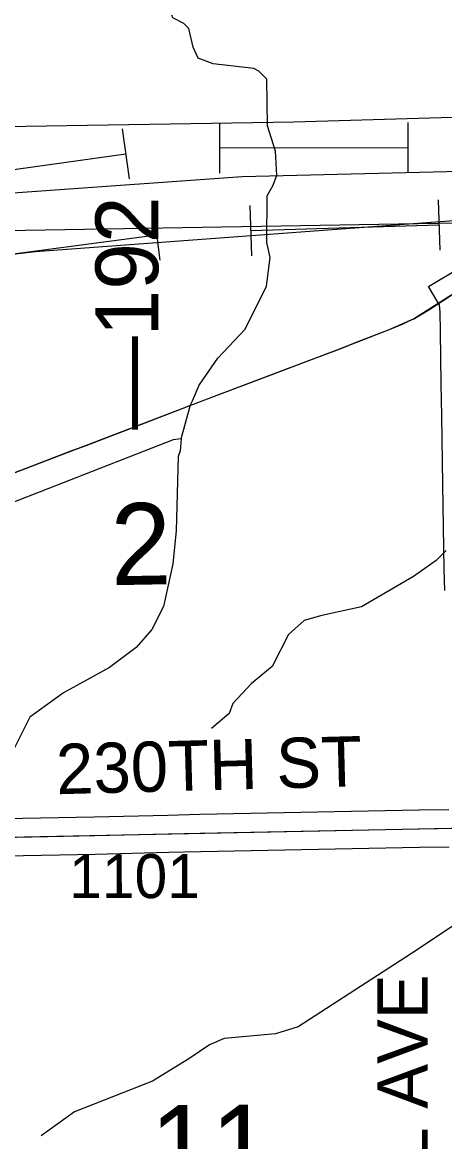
# Model space of a CAD drawing. Extents: x 23.6 to 68.7, y -63 to -29.
# Drawn here: x 54.921 to 55.594, y -46.921 to -45.138 of the extents above; entities that cross this region are included whole.
import ezdxf

# ---------------------------------------------------------------- set-up
doc = ezdxf.new("R2010")
doc.units = 0
for name, color, linetype in [('tdCoHydroRiver', 7, 'Continuous'), ('tdCoPipe', 7, 'Continuous'), ('tdCoPipe1', 7, 'Continuous'), ('tdCoPipe2', 7, 'Continuous'), ('tdCoPriCL', 7, 'Continuous'), ('tdCoPrimary', 7, 'Continuous'), ('tdCoPriNonDiv', 7, 'Continuous'), ('tdCoPriNonDivCL', 7, 'Continuous'), ('tdCoSecRdNmbr', 7, 'Continuous'), ('tdCoSecRdTxt', 7, 'Continuous'), ('tdCoSecRteBand', 7, 'Continuous'), ('tdCoSecRteCL', 7, 'Continuous'), ('tdCoSectLine', 7, 'Continuous'), ('tdCoSectLinePart', 7, 'Continuous'), ('tdCoSectNmbr', 7, 'Continuous'), ('tdCoSurfGravel', 7, 'Continuous'), ('tdCoTwpBndry', 7, 'Continuous'), ('tdCoTwpBndryShd', 7, 'Continuous'), ('tdStHwyPriRefPost1', 7, 'Continuous')]:
    doc.layers.add(name, color=color, linetype=linetype)

msp = doc.modelspace()

# ---------------------------------------------------------------- linework, layer by layer
at = {"layer": 'tdCoHydroRiver'}
for points in [[(55.1738, -45.8015), (55.1889, -45.7476), (55.192, -45.7413), (55.2027, -45.7159), (55.2322, -45.6729), (55.2758, -45.6266), (55.3097, -45.5583), (55.3155, -45.5124), (55.3104, -45.4888), (55.3111, -45.4146), (55.3203, -45.3972), (55.3265, -45.3813), (55.3244, -45.3434), (55.3113, -45.3026), (55.3104, -45.2284), (55.2976, -45.2159), (55.2896, -45.2113), (55.2248, -45.2042), (55.201, -45.195), (55.1929, -45.1777), (55.1862, -45.1478), (55.1782, -45.14), (55.1608, -45.1308), (55.1559, -45.1182)], [(55.1738, -45.8015), (55.1612, -45.8032), (54.7858, -45.95), (54.7748, -45.9612), (54.7686, -45.966), (54.6236, -46.113), (54.58, -46.1609), (54.5428, -46.2182), (54.4976, -46.2661), (54.4257, -46.3159), (54.3929, -46.3463), (54.382, -46.3591), (54.3666, -46.3924), (54.3637, -46.4083), (54.3575, -46.4178), (54.3565, -46.4715), (54.3522, -46.5031), (54.3462, -46.53), (54.2864, -46.6728)], [(55.1738, -45.8015), (55.1725, -45.8205), (55.1694, -45.83), (55.1662, -45.9484), (55.1605, -46.0006), (55.1456, -46.0686), (55.1271, -46.1052), (55.1022, -46.1339), (55.0599, -46.166), (54.9863, -46.2064), (54.9331, -46.2449), (54.9023, -46.3069), (54.8633, -46.3515), (54.848, -46.3849), (54.8419, -46.4039), (54.8391, -46.4324), (54.8439, -46.437), (54.8458, -46.4654), (54.8287, -46.4877), (54.7708, -46.5263)], [(55.5959, -45.9794), (55.5803, -45.9954), (55.5443, -46.0211), (55.4613, -46.0694), (55.3983, -46.0829), (55.37, -46.0911), (55.345, -46.1135), (55.3188, -46.1644), (55.286, -46.1916), (55.2564, -46.2235), (55.2503, -46.2394), (55.2222, -46.2634)], [(55.6143, -46.5727), (55.5501, -46.6161), (55.3606, -46.7384), (55.3245, -46.7499), (55.2425, -46.7573), (55.2189, -46.767), (55.1861, -46.7895), (55.1281, -46.825), (55.004, -46.8739), (54.9508, -46.9124)]]:
    msp.add_lwpolyline(points, dxfattribs=at)
at = {"layer": 'tdCoPipe'}
for points in [[(56.8926, -45.2674), (56.1471, -45.2737), (55.3537, -45.297), (54.6303, -45.3086), (54.2363, -45.3643), (53.9506, -45.4205), (53.1708, -45.5459), (52.0841, -45.5286)], [(56.9219, -45.3435), (55.2709, -45.3843), (54.2578, -45.4566), (53.0462, -45.6523), (52.2738, -45.6105)], [(56.8813, -45.4406), (55.7729, -45.4418), (54.942, -45.5035), (53.9216, -45.6221), (52.9574, -45.746), (52.0256, -45.7628)]]:
    msp.add_lwpolyline(points, dxfattribs=at)
at = {"layer": 'tdCoPipe1'}
for p, q in [((55.2355, -45.3782), (55.2353, -45.2981)), ((55.5355, -45.3775), (55.5353, -45.2973)), ((55.0916, -45.3871), (55.0804, -45.3077))]:
    msp.add_line(p, q, dxfattribs=at)
for points in [[(54.7889, -45.3891), (55.086, -45.3474)], [(55.2354, -45.3381), (55.5354, -45.3374)]]:
    msp.add_lwpolyline(points, dxfattribs=at)
at = {"layer": 'tdCoPipe2'}
for p, q in [((55.5834, -45.421), (55.5858, -45.5012)), ((55.1297, -45.4373), (55.1402, -45.5168)), ((55.2835, -45.4299), (55.2859, -45.5101))]:
    msp.add_line(p, q, dxfattribs=at)
for points in [[(55.5846, -45.4611), (55.2847, -45.47)], [(55.135, -45.477), (54.8376, -45.5163)]]:
    msp.add_lwpolyline(points, dxfattribs=at)
at = {"layer": 'tdCoPriCL'}
msp.add_lwpolyline([(54.841, -45.8811), (54.9411, -45.8429), (54.9974, -45.8214), (55.022, -45.812), (55.116, -45.7763), (55.2072, -45.741), (55.3167, -45.6998), (55.3771, -45.6767), (55.4225, -45.6596), (55.4612, -45.6446), (55.5041, -45.6278), (55.5271, -45.6182), (55.5356, -45.6143), (55.544, -45.6102), (55.5523, -45.6057), (55.5603, -45.601), (55.5683, -45.596), (55.603, -45.5731)], dxfattribs=at)
at = {"layer": 'tdCoPrimary'}
for points in [[(54.6615, -45.9475), (54.6937, -45.9358), (54.7844, -45.903), (54.8414, -45.8811), (54.9415, -45.8429), (54.9977, -45.8214), (55.0224, -45.812), (55.1164, -45.7763), (55.2076, -45.741), (55.3171, -45.6998), (55.3775, -45.6767), (55.4229, -45.6596), (55.4616, -45.6446), (55.5045, -45.6278), (55.5275, -45.6182), (55.536, -45.6143), (55.5444, -45.6102), (55.5526, -45.6057), (55.5607, -45.601), (55.5686, -45.596), (55.6034, -45.5731)], [(54.6615, -45.9475), (54.6937, -45.9358), (54.7844, -45.903), (54.8414, -45.8811), (54.9415, -45.8429), (54.9977, -45.8214), (55.0224, -45.812), (55.1164, -45.7763), (55.2076, -45.741), (55.3171, -45.6998), (55.3775, -45.6767), (55.4229, -45.6596), (55.4616, -45.6446), (55.5045, -45.6278), (55.5275, -45.6182), (55.536, -45.6143), (55.5444, -45.6102), (55.5526, -45.6057), (55.5607, -45.601), (55.5686, -45.596), (55.6034, -45.5731)], [(54.8414, -45.8811), (54.9415, -45.8429), (54.9977, -45.8214), (55.0224, -45.812), (55.1164, -45.7763), (55.2076, -45.741), (55.3171, -45.6998), (55.3775, -45.6767), (55.4229, -45.6596), (55.4616, -45.6446), (55.5045, -45.6278), (55.5275, -45.6182), (55.536, -45.6143), (55.5444, -45.6102), (55.5526, -45.6057), (55.5607, -45.601), (55.5686, -45.596), (55.6034, -45.5731)]]:
    msp.add_lwpolyline(points, dxfattribs=at)
at = {"layer": 'tdCoPriNonDiv'}
msp.add_lwpolyline([(52.5168, -46.8271), (52.7762, -46.7161), (52.9286, -46.6505), (53.0714, -46.5874), (53.2209, -46.5124), (53.4241, -46.4064), (53.5195, -46.3593), (53.5777, -46.3346), (53.7957, -46.2574), (53.8946, -46.2207), (54.0667, -46.1607), (54.2211, -46.104), (54.5629, -45.9824), (54.7841, -45.903), (55.2073, -45.741), (55.4226, -45.6596), (55.5042, -45.6278), (55.544, -45.6102), (55.6369, -45.5516)], dxfattribs=at)
at = {"layer": 'tdCoPriNonDivCL'}
msp.add_lwpolyline([(54.841, -45.8811), (54.9411, -45.8429), (54.9974, -45.8214), (55.022, -45.812), (55.116, -45.7763), (55.2072, -45.741), (55.3167, -45.6998), (55.3771, -45.6767), (55.4225, -45.6596), (55.4612, -45.6446), (55.5041, -45.6278), (55.5271, -45.6182), (55.5356, -45.6143), (55.544, -45.6102), (55.5523, -45.6057), (55.5603, -45.601), (55.5683, -45.596), (55.603, -45.5731)], dxfattribs=at)
msp.add_lwpolyline([(54.841, -45.8811), (54.9411, -45.8429), (54.9974, -45.8214), (55.022, -45.812), (55.116, -45.7763), (55.2072, -45.741), (55.3167, -45.6998), (55.3771, -45.6767), (55.4225, -45.6596), (55.4612, -45.6446), (55.5041, -45.6278), (55.5271, -45.6182), (55.5356, -45.6143), (55.544, -45.6102), (55.5523, -45.6057), (55.5603, -45.601), (55.5683, -45.596), (55.603, -45.5731)], dxfattribs=at)
at = {"layer": 'tdCoSecRteBand'}
for points in [[(55.5941, -46.0434), (55.5931, -46.0095), (55.5931, -46.0093), (55.5931, -46.0092), (55.5908, -45.8743), (55.5908, -45.8743), (55.5908, -45.8742), (55.5891, -45.7647), (55.5882, -45.714), (55.5882, -45.7139), (55.5882, -45.7139), (55.5869, -45.6304), (55.5863, -45.5999), (55.5855, -45.588), (55.5836, -45.5847), (55.5682, -45.559), (55.6197, -45.5282)], [(54.8357, -46.4078), (55.0355, -46.4039), (55.1527, -46.401), (55.1528, -46.401), (55.1529, -46.401), (55.2036, -46.3999), (55.2036, -46.3999), (55.2036, -46.3999), (55.5526, -46.3929), (55.5527, -46.3929), (55.5529, -46.3929), (55.6002, -46.3923)], [(55.6011, -46.4523), (55.5537, -46.4529), (55.2048, -46.4599), (55.1542, -46.461), (55.0369, -46.4639), (55.0368, -46.4639), (55.0368, -46.4639), (54.8369, -46.4678)]]:
    msp.add_lwpolyline(points, dxfattribs=at)
at = {"layer": 'tdCoSecRteCL'}
msp.add_lwpolyline([(54.6393, -46.4418), (54.6819, -46.4414), (54.8363, -46.4378), (55.0362, -46.4339), (55.1535, -46.431), (55.2042, -46.4299), (55.5532, -46.4229), (55.6136, -46.4221), (55.6204, -46.425), (55.6254, -46.4297), (55.6306, -46.4391)], dxfattribs=at)
at = {"layer": 'tdCoSectLine'}
for points in [[(54.6127, -45.4743), (55.6139, -45.4574)], [(54.6358, -46.4418), (55.6299, -46.4216)]]:
    msp.add_lwpolyline(points, dxfattribs=at)
at = {"layer": 'tdCoSectLinePart'}
msp.add_lwpolyline([(54.6127, -45.4743), (55.6139, -45.4574)], dxfattribs=at)
at = {"layer": 'tdCoSurfGravel'}
msp.add_lwpolyline([(54.2138, -46.4439), (54.2293, -46.4441), (54.2372, -46.4456), (54.2419, -46.4469), (54.2455, -46.4498), (54.2492, -46.4535), (54.2557, -46.4616), (54.2596, -46.4657), (54.2644, -46.4686), (54.2693, -46.4699), (54.2777, -46.4697), (54.3161, -46.4608), (54.3733, -46.4464), (54.3827, -46.4451), (54.4091, -46.4443), (54.4519, -46.4435), (54.6393, -46.4418), (54.6819, -46.4414), (54.8363, -46.4378), (55.0362, -46.4339), (55.1535, -46.431), (55.2042, -46.4299), (55.5532, -46.4229), (55.6136, -46.4221)], dxfattribs=at)
at = {"layer": 'tdCoTwpBndry'}
msp.add_lwpolyline([(54.392, -45.4767), (54.6127, -45.4743), (55.6139, -45.4574), (56.5836, -45.4387)], dxfattribs=at)
at = {"layer": 'tdCoTwpBndryShd'}
msp.add_lwpolyline([(50.6203, -45.5327), (51.6261, -45.5149), (52.6182, -45.5225), (53.618, -45.4851), (54.6127, -45.4743), (55.6139, -45.4574), (56.6115, -45.4382)], dxfattribs=at)

# ---------------------------------------------------------------- texts
at = {"layer": 'tdCoSecRdNmbr'}
msp.add_text('1101', height=0.07, rotation=0.0418, dxfattribs=at).set_placement((54.9956, -46.5335))
at = {"layer": 'tdCoSecRdTxt'}
for s, rotation, p in [('230TH ST', 1.5326, (54.9757, -46.368)), ('YARNELL AVE', 90, (55.5664, -47.3863))]:
    msp.add_text(s, height=0.08, rotation=rotation, dxfattribs=at).set_placement(p)
at = {"layer": 'tdCoSectNmbr'}
for s, rotation, p in [('2', 1.0419, (55.0627, -46.0349)), ('11', 0.0418, (55.1248, -46.9929))]:
    msp.add_text(s, height=0.13, rotation=rotation, dxfattribs=at).set_placement(p)
at = {"layer": 'tdStHwyPriRefPost1'}
msp.add_text('‒‒192', height=0.1, rotation=90, dxfattribs=at).set_placement((55.1374, -45.7872))

doc.saveas('drawing.dxf')
